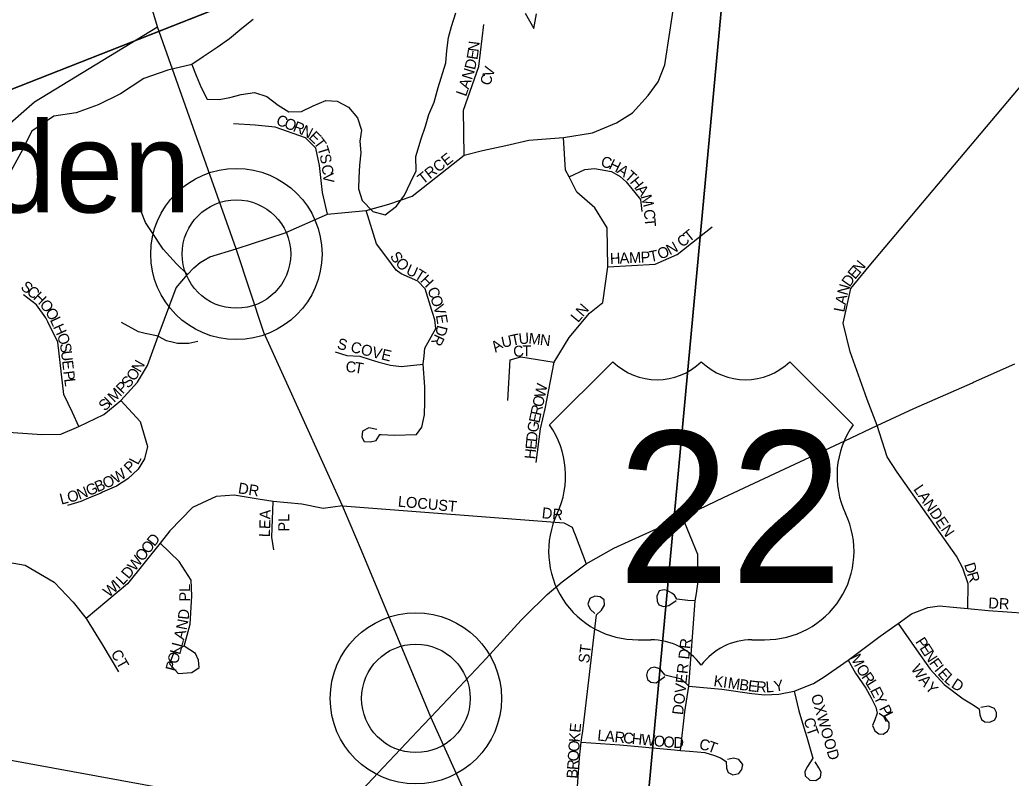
# Model space of a CAD drawing. Extents: x 0 to 34, y -4 to 22.
# Drawn here: x 2.78 to 3.386, y 14.625 to 15.089 of the extents above; entities that cross this region are included whole.
import ezdxf

# ---------------------------------------------------------------- set-up
doc = ezdxf.new("R2010")
doc.units = 0
for name, color, linetype in [('GM_X_County_Road', 7, 'Continuous'), ('GM_X_County_Subdivision', 7, 'Continuous'), ('GM_X_County_Subdivision_Text', 7, 'Continuous'), ('GM_X_Minor_Lake', 7, 'Continuous'), ('GM_X_Minor_River', 7, 'Continuous'), ('GM_X_Section', 7, 'Continuous'), ('GM_X_Township_Road', 7, 'Continuous'), ('GM_X_Township_Subdivision', 7, 'Continuous'), ('GM_X_Township_Subdivision_Text', 7, 'Continuous'), ('GM_X_Unincorporated', 7, 'Continuous'), ('GM_X_Unincorporated_Text', 7, 'Continuous'), ('GM_X_US_Route', 7, 'Continuous'), ('GM_X_US_Shield', 7, 'Continuous'), ('SH_Text', 7, 'Continuous'), ('TX_P_100', 7, 'Continuous')]:
    doc.layers.add(name, color=color, linetype=linetype)

msp = doc.modelspace()

# ---------------------------------------------------------------- linework, layer by layer
at = {"layer": 'GM_X_County_Road'}
for points in [[(2.91196, 14.94869), (2.8638, 15.08456), (2.84503, 15.14745)], [(2.97809, 14.78873), (2.97691, 14.79146), (2.92889, 14.89756), (2.91196, 14.94869)], [(3.03104, 14.66217), (3.03104, 14.66217), (2.9886, 14.76424), (2.97809, 14.78873)], [(3.05066, 14.6188), (3.03104, 14.66217)]]:
    msp.add_lwpolyline(points, dxfattribs=at)
at = {"layer": 'GM_X_County_Subdivision'}
for points in [[(3.29668, 14.85998), (3.2875, 14.88569), (3.28324, 14.90322), (3.28803, 14.92446), (3.29918, 14.93827), (3.40035, 15.05833), (3.41228, 15.09868), (3.41547, 15.12523), (3.42184, 15.16241), (3.42184, 15.18631), (3.41085, 15.22445)], [(3.30408, 14.84058), (3.29788, 14.85662), (3.29668, 14.85998)]]:
    msp.add_lwpolyline(points, dxfattribs=at)
at = {"layer": 'GM_X_Minor_Lake'}
for points in [[(2.88749, 15.05483), (2.89044, 15.04762), (2.89419, 15.0404), (2.90141, 15.04013), (2.9081, 15.04147), (2.91505, 15.04334), (2.92308, 15.04441), (2.93057, 15.042), (2.93752, 15.03666), (2.94421, 15.03265), (2.95197, 15.03291), (2.95893, 15.03639), (2.96668, 15.0396), (2.97364, 15.03906), (2.98059, 15.03559), (2.98621, 15.0289), (2.98862, 15.02142), (2.98756, 15.01474), (2.98809, 15.00752), (2.98729, 15.00004), (2.98703, 14.99228), (2.98676, 14.9856), (2.9889, 14.97838), (2.99559, 14.9717), (3.00308, 14.96956), (3.01004, 14.97491), (3.01485, 14.98159), (3.01859, 14.98934), (3.02207, 14.99656), (3.0218, 15.00538), (3.02501, 15.01607), (3.02768, 15.02382), (3.02982, 15.03104), (3.03303, 15.03853), (3.03543, 15.04761), (3.04024, 15.06258), (3.04078, 15.07007), (3.04184, 15.07808), (3.04372, 15.08477), (3.04639, 15.09332)], [(3.08865, 15.09305), (3.09401, 15.0837), (3.09561, 15.09252)], [(2.92226, 15.08905), (2.91531, 15.0837), (2.90782, 15.07729), (2.90033, 15.07194), (2.89177, 15.06633), (2.88482, 15.06152), (2.88749, 15.05483)]]:
    msp.add_lwpolyline(points, dxfattribs=at)
at = {"layer": 'GM_X_Minor_River'}
msp.add_lwpolyline([(2.88482, 15.06152), (2.8701, 15.05804), (2.85539, 15.05296), (2.84122, 15.04361), (2.82757, 15.03693), (2.81393, 15.03211), (2.80029, 15.02998), (2.78692, 15.02089), (2.78023, 15.00752), (2.77274, 14.99416)], dxfattribs=at)
at = {"layer": 'GM_X_Section'}
msp.add_lwpolyline([(3.22638, 15.37568), (2.52415, 15.42985), (2.45205, 14.69485), (3.15948, 14.56518), (3.22638, 15.2856)], close=True, dxfattribs=at)
msp.add_lwpolyline([(3.9267, 15.22445), (3.22638, 15.22445), (3.22638, 15.2856), (3.15948, 14.56518), (3.85199, 14.48967)], dxfattribs=at)
at = {"layer": 'GM_X_Township_Road'}
msp.add_lwpolyline([(2.58541, 14.95936), (2.60177, 14.96673), (2.65066, 14.98879), (2.67707, 15.00413), (2.69809, 15.00909), (2.73541, 15.0157), (2.7477, 15.01426), (2.75573, 15.01552), (2.76874, 15.02131), (2.78855, 15.03885), (2.8638, 15.08456)], dxfattribs=at)
at = {"layer": 'GM_X_Township_Subdivision'}
for points in [[(2.91196, 14.94869), (2.94197, 14.95862), (2.96782, 14.96999), (2.97842, 14.97102), (2.99134, 14.97231), (3.0053, 14.97619), (3.01952, 14.9811), (3.05131, 15.00617), (3.06268, 15.00902), (3.0769, 15.01212), (3.09086, 15.01522), (3.11219, 15.01684), (3.12989, 15.01972), (3.1445, 15.02591), (3.15445, 15.03211), (3.16397, 15.04273), (3.17016, 15.05092), (3.17415, 15.06132), (3.17725, 15.08146), (3.18233, 15.11532)], [(3.05131, 15.00617), (3.05105, 15.03358), (3.06036, 15.06046), (3.06346, 15.08605)], [(2.96782, 14.96999), (2.96472, 14.98317), (2.96291, 14.99971), (2.96059, 15.01031), (2.95427, 15.01666), (2.93577, 15.02323), (2.92362, 15.02453), (2.91018, 15.0253)], [(3.09541, 14.81797), (3.09806, 14.83869), (3.10098, 14.8509), (3.10642, 14.87932), (3.11558, 14.89446), (3.12811, 14.9094), (3.13616, 14.91596), (3.13934, 14.93774), (3.13881, 14.96164), (3.13138, 14.97386), (3.12023, 14.98342), (3.11558, 14.99285), (3.11332, 14.99683), (3.11219, 15.01684)], [(3.11558, 14.99285), (3.12512, 14.99737), (3.13111, 14.99789), (3.14147, 14.99617), (3.14678, 14.99298), (3.1505, 14.9898), (3.15926, 14.97891), (3.16005, 14.97173)], [(2.86003, 14.95941), (2.85639, 14.9649), (2.85374, 14.97163)], [(3.03193, 14.90979), (3.03154, 14.91105), (3.02753, 14.92424), (3.02301, 14.92902), (3.01293, 14.93345), (3.0097, 14.93574), (3.00414, 14.94349), (2.99768, 14.95177), (2.99134, 14.97231)], [(2.88216, 14.93306), (2.87548, 14.93955), (2.86719, 14.94863), (2.86003, 14.95941)], [(3.13934, 14.93774), (3.16817, 14.93939), (3.18167, 14.94536), (3.20307, 14.96218)], [(2.89234, 14.9419), (2.89585, 14.94393), (2.91196, 14.94869)], [(2.70919, 14.85356), (2.72305, 14.84468), (2.74018, 14.84036), (2.75317, 14.83847), (2.77538, 14.8364), (2.79307, 14.83509), (2.80455, 14.83527), (2.81566, 14.83998), (2.8309, 14.84732), (2.84126, 14.85598), (2.85161, 14.86727), (2.85763, 14.87744), (2.86413, 14.89523), (2.87518, 14.92501), (2.88216, 14.93306), (2.88605, 14.93709), (2.88981, 14.94044), (2.89234, 14.9419)], [(2.79675, 14.90408), (2.79552, 14.90661), (2.78968, 14.91452), (2.78178, 14.92054)], [(3.02686, 14.88339), (3.0274, 14.88792), (3.03412, 14.90007), (3.03335, 14.90524), (3.03193, 14.90979)], [(2.81566, 14.83998), (2.81171, 14.84864), (2.80644, 14.85963), (2.80286, 14.89156), (2.79675, 14.90408)], [(2.85628, 14.89702), (2.85217, 14.89796), (2.84182, 14.90379)], [(2.86413, 14.89523), (2.85628, 14.89702)], [(2.86413, 14.89523), (2.86902, 14.89268), (2.87184, 14.89204)], [(2.87184, 14.89204), (2.87608, 14.89108), (2.88304, 14.89099), (2.88841, 14.89221)], [(2.97247, 14.88572), (2.97958, 14.8834), (2.98759, 14.88314), (2.99382, 14.88113)], [(2.99382, 14.88113), (2.99922, 14.87939), (3.00633, 14.87758), (3.0128, 14.8768), (3.02624, 14.87823)], [(3.00071, 14.83514), (3.00866, 14.83467), (3.02223, 14.83519), (3.02551, 14.83962), (3.02714, 14.84721), (3.02727, 14.85522), (3.02727, 14.8644), (3.02624, 14.87823), (3.02686, 14.88339)], [(3.07807, 14.85587), (3.07961, 14.88094), (3.08607, 14.88275), (3.10642, 14.87932)], [(2.84126, 14.85598), (2.85312, 14.84318), (2.85759, 14.82787), (2.85575, 14.82022), (2.85199, 14.81401), (2.84559, 14.80798), (2.83862, 14.80346), (2.83017, 14.79981)], [(2.99793, 14.83829), (2.99315, 14.83919), (2.98927, 14.83713), (2.98876, 14.83351), (2.99031, 14.83093), (2.99419, 14.83066), (2.99754, 14.83157), (2.99987, 14.83519), (3.00071, 14.83514)], [(3.35963, 14.72863), (3.35983, 14.74365), (3.3564, 14.75341), (3.35254, 14.76069), (3.31638, 14.81206), (3.31012, 14.82148), (3.30408, 14.84058)], [(2.83017, 14.79981), (2.82902, 14.79932), (2.8215, 14.79612), (2.81679, 14.79405), (2.8087, 14.7916)], [(2.97691, 14.79146), (2.96523, 14.78987), (2.95208, 14.79252), (2.93446, 14.7941), (2.92539, 14.79558), (2.91065, 14.79797), (2.89976, 14.79717), (2.88528, 14.7904), (2.87142, 14.77627), (2.86537, 14.76866), (2.8455, 14.74372), (2.82008, 14.72254)], [(2.93495, 14.76464), (2.93375, 14.77233), (2.93446, 14.7941)], [(2.97691, 14.79146), (3.11247, 14.781), (3.11743, 14.77845), (3.1183, 14.77617)], [(3.18385, 14.64179), (3.18639, 14.66548), (3.18884, 14.68116), (3.19278, 14.73334), (3.19363, 14.7379), (3.19449, 14.74532), (3.19439, 14.76175), (3.18498, 14.78464)], [(3.1183, 14.77617), (3.11926, 14.77365), (3.126, 14.75599)], [(2.8799, 14.70554), (2.87396, 14.70226), (2.87111, 14.69481), (2.87636, 14.68892), (2.88485, 14.68943), (2.88926, 14.69252), (2.88892, 14.69709), (2.88701, 14.70114), (2.88003, 14.70554), (2.88369, 14.71908), (2.88475, 14.73648), (2.88435, 14.74604), (2.87705, 14.75746), (2.86537, 14.76866)], [(2.69392, 14.7487), (2.70388, 14.75693), (2.71105, 14.75946), (2.72128, 14.76251), (2.73257, 14.76171), (2.75965, 14.75932), (2.78276, 14.75507), (2.80056, 14.74485), (2.81211, 14.7325), (2.82008, 14.72254), (2.83031, 14.70607), (2.83986, 14.68987)], [(3.19278, 14.73334), (3.18833, 14.73357), (3.18149, 14.73431), (3.18014, 14.73675), (3.17848, 14.73796), (3.17562, 14.7396), (3.17367, 14.74007), (3.17076, 14.73944), (3.16934, 14.73619), (3.16945, 14.73311), (3.17053, 14.73083), (3.17327, 14.72986), (3.17669, 14.73043), (3.18103, 14.73351)], [(3.12343, 14.64971), (3.12391, 14.6535), (3.13227, 14.72482), (3.13532, 14.72767), (3.13718, 14.73078), (3.13698, 14.7339), (3.13466, 14.73576), (3.13141, 14.73615), (3.12838, 14.73478), (3.12697, 14.73131), (3.12843, 14.7282), (3.13128, 14.72568)], [(3.18884, 14.68116), (3.20908, 14.6793), (3.22743, 14.67658), (3.23539, 14.67574), (3.24391, 14.6763), (3.25324, 14.67805), (3.26511, 14.68283), (3.27157, 14.68674), (3.28623, 14.6971), (3.30592, 14.71168), (3.31696, 14.71943), (3.325, 14.72533), (3.33507, 14.72918), (3.34215, 14.73036), (3.35051, 14.7294), (3.35963, 14.72863), (3.37205, 14.72747), (3.3952, 14.72586)], [(3.31696, 14.71943), (3.32821, 14.70335), (3.33647, 14.69146), (3.34504, 14.68213), (3.35673, 14.67345), (3.36171, 14.67027), (3.36642, 14.66716), (3.3668, 14.66355), (3.36784, 14.66076), (3.36991, 14.65924), (3.37302, 14.659), (3.37605, 14.66052), (3.377, 14.66283), (3.37716, 14.6649), (3.37589, 14.66753), (3.37222, 14.66888), (3.36744, 14.66809)], [(3.28623, 14.6971), (3.29086, 14.68905), (3.29715, 14.6798), (3.30042, 14.67407), (3.3032, 14.66817), (3.30408, 14.6645), (3.30265, 14.6606), (3.30129, 14.65709), (3.30264, 14.65387), (3.30512, 14.65191), (3.30783, 14.65183), (3.3103, 14.65366), (3.31134, 14.65558), (3.31134, 14.65876), (3.30926, 14.66171), (3.30528, 14.66434)], [(3.18884, 14.68116), (3.18436, 14.68548), (3.17443, 14.68777), (3.17104, 14.69168), (3.16786, 14.69264), (3.16544, 14.69217), (3.16347, 14.69032), (3.16299, 14.68777), (3.16349, 14.68518), (3.16561, 14.68366), (3.16883, 14.68319), (3.17423, 14.68701)], [(3.25324, 14.67805), (3.25611, 14.6661), (3.25897, 14.65645), (3.26097, 14.64984), (3.26312, 14.64267), (3.26478, 14.63695), (3.26145, 14.63191), (3.25985, 14.62896), (3.26009, 14.62617), (3.26296, 14.62362), (3.26647, 14.6233), (3.26934, 14.62545), (3.26981, 14.62848), (3.26846, 14.63119), (3.26607, 14.63478)], [(3.11943, 14.59277), (3.11996, 14.60777), (3.12187, 14.63732), (3.12307, 14.64683), (3.12343, 14.64971)], [(3.12307, 14.64683), (3.14664, 14.64522), (3.18, 14.64214)], [(3.18, 14.64214), (3.18385, 14.64179), (3.18932, 14.64128), (3.19873, 14.64059), (3.20452, 14.63862), (3.20828, 14.63715), (3.21178, 14.63495), (3.2118, 14.63095), (3.21291, 14.62824), (3.2158, 14.62684), (3.21937, 14.62768), (3.22128, 14.63007), (3.22184, 14.63326), (3.21948, 14.63627), (3.21618, 14.63709), (3.21244, 14.63613)]]:
    msp.add_lwpolyline(points, dxfattribs=at)
at = {"layer": 'GM_X_Unincorporated'}
for centre, radius in [((2.91205, 14.9456), 0.05238), ((2.91205, 14.9456), 0.0332), ((3.02184, 14.67365), 0.05238), ((3.02184, 14.67365), 0.0332)]:
    msp.add_circle(centre, radius, dxfattribs=at)
at = {"layer": 'GM_X_US_Route'}
for points in [[(3.36234, 14.86685), (3.363, 14.86714), (3.38826, 14.87847)], [(3.0887, 14.72392), (3.10208, 14.73722), (3.11133, 14.74505), (3.126, 14.75599), (3.14303, 14.76552), (3.16084, 14.77371), (3.18498, 14.78464), (3.20997, 14.79649), (3.24749, 14.81417), (3.2842, 14.83133), (3.30408, 14.84058), (3.32658, 14.85104), (3.36234, 14.86685)], [(3.0648, 14.69808), (3.08625, 14.72149), (3.0887, 14.72392)], [(3.02639, 14.65723), (3.03104, 14.66217), (3.06219, 14.69524), (3.0648, 14.69808)], [(2.96121, 14.58806), (2.96601, 14.59316), (3.00208, 14.63147), (3.02639, 14.65723)]]:
    msp.add_lwpolyline(points, dxfattribs=at)
at = {"layer": 'GM_X_US_Shield'}
for p, q in [((3.14235, 14.87969), (3.10368, 14.84101)), ((3.2893, 14.84101), (3.25063, 14.87969)), ((3.15782, 14.70953), (3.16555, 14.70953)), ((3.22743, 14.70953), (3.23516, 14.70953))]:
    msp.add_line(p, q, dxfattribs=at)
for centre, radius, start, end in [((3.16942, 14.9073), 0.03867, 225.573, 314.427), ((3.22356, 14.9073), 0.03867, 225.573, 314.427), ((3.05933, 14.80996), 0.05414, 334.54712, 35.00093), ((3.33365, 14.80996), 0.05414, 144.99907, 205.45288), ((3.15722, 14.76367), 0.05414, 154.83192, 270.63826), ((3.23577, 14.76367), 0.05414, 269.36174, 25.16808), ((3.16555, 14.67086), 0.03867, 36.8699, 90), ((3.22743, 14.67086), 0.03867, 90, 143.1301)]:
    msp.add_arc(centre, radius, start, end, dxfattribs=at)
at = {"layer": 'SH_Text'}
msp.add_line((3.22638, 15.22445), (2.42403, 14.90852), dxfattribs=at)
at = {"layer": 'TX_P_100'}
msp.add_lwpolyline([(3.22638, 15.45282), (2.42403, 14.90852), (3.22638, 15.22445)], close=True, dxfattribs=at)

# ---------------------------------------------------------------- texts
at = {"layer": 'GM_X_County_Subdivision_Text'}
for s, rotation, p in [('N', 50.31733, (3.29353, 14.93331)), ('D', 54.72148, (3.28722, 14.92502)), ('E', 50.28188, (3.29053, 14.9297)), ('N', 74.28873, (3.28589, 14.91991)), ('L', 78.78115, (3.28387, 14.90968)), ('A', 78.75864, (3.28478, 14.91429))]:
    msp.add_text(s, height=0.00667, rotation=rotation, dxfattribs=at).set_placement(p)
at = {"layer": 'GM_X_Township_Subdivision_Text'}
for s, height, rotation, p in [('N', 0.00667, 83.16135, (3.06018, 15.06912)), ('E', 0.00667, 81.06056, (3.05942, 15.06422)), ('D', 0.00667, 76.85898, (3.05798, 15.05798)), ('V', 0.00667, 73.08922, (3.06886, 15.0534)), ('N', 0.00667, 72.65739, (3.05609, 15.05187)), ('C', 0.00667, 71.6188, (3.06714, 15.0482)), ('A', 0.00667, 70.5566, (3.05405, 15.04608)), ('L', 0.00667, 70.5566, (3.05249, 15.04166)), ('C', 0.00667, 338.41504, (2.93583, 15.02505)), ('O', 0.00667, 338.40974, (2.94074, 15.02311)), ('R', 0.00667, 338.41504, (2.9462, 15.02095)), ('N', 0.00667, 332.51627, (2.95094, 15.01908)), ('E', 0.00667, 316.87377, (2.95576, 15.01665)), ('T', 0.00667, 306.44918, (2.95897, 15.01368)), ('T', 0.00667, 287.31165, (2.96149, 15.01043)), ('S', 0.00667, 282.39248, (2.96285, 15.00609)), ('TRCE', 0.006667, 38.16136, (3.02617, 14.98789)), ('C', 0.00667, 345.34542, (3.13459, 14.99927)), ('C', 0.00667, 277.23043, (2.96414, 14.99993)), ('H', 0.00667, 334.19742, (3.13938, 14.99805)), ('A', 0.00667, 325.47347, (3.14443, 14.99563)), ('V', 0.00667, 276.37399, (2.9648, 14.99472)), ('T', 0.00667, 318.47992, (3.14909, 14.99244)), ('H', 0.00667, 309.28788, (3.15241, 14.98953)), ('A', 0.00667, 307.0754, (3.15608, 14.98505)), ('M', 0.00667, 285.22477, (3.15932, 14.98097)), ('C', 0.00667, 274.76567, (3.16128, 14.97274)), ('T', 0.00667, 274.76914, (3.16172, 14.96748)), ('C', 0.00667, 38.47776, (3.18487, 14.94931)), ('T', 0.00667, 38.68395, (3.18902, 14.95261)), ('N', 0.00667, 28.50079, (3.17726, 14.94469)), ('S', 0.00667, 305.17558, (3.00569, 14.94419)), ('H', 0.00667, 2.57974, (3.14071, 14.93946)), ('A', 0.00667, 2.58586, (3.14657, 14.93973)), ('M', 0.00667, 2.56866, (3.15243, 14.93999)), ('P', 0.00667, 2.60347, (3.15947, 14.94031)), ('T', 0.00667, 11.16646, (3.16524, 14.94065)), ('O', 0.00667, 24.02217, (3.17139, 14.94205)), ('O', 0.00667, 311.63922, (3.00891, 14.93972)), ('U', 0.00667, 336.14304, (3.0153, 14.93351)), ('T', 0.00667, 328.19737, (3.02045, 14.93125)), ('H', 0.00667, 313.60885, (3.02409, 14.92906)), ('S', 0.00667, 321.50664, (2.77956, 14.92453)), ('C', 0.00667, 321.51057, (2.78323, 14.92161)), ('H', 0.00667, 316.53062, (2.78725, 14.91843)), ('C', 0.00667, 291.14738, (3.02868, 14.92388)), ('O', 0.00667, 307.45132, (2.79132, 14.9146)), ('O', 0.00667, 288.22762, (3.03055, 14.91905)), ('V', 0.00667, 286.71391, (3.03237, 14.91352)), ('N', 0.00667, 48.91275, (3.12402, 14.90679)), ('O', 0.00667, 302.07722, (2.79479, 14.91008)), ('E', 0.00667, 279.74529, (3.03401, 14.90811)), ('L', 0.00667, 49.93208, (3.12102, 14.90322)), ('L', 0.00667, 294.84193, (2.7978, 14.9053)), ('H', 0.00667, 294.14004, (2.79976, 14.90106)), ('O', 0.00667, 289.47156, (2.80211, 14.89584)), ('R', 0.00667, 244.32571, (3.03369, 14.8971)), ('D', 0.00667, 256.02736, (3.03499, 14.90245)), ('T', 0.00667, 11.86192, (3.08064, 14.88937)), ('U', 0.00667, 5.18651, (3.08502, 14.8903)), ('M', 0.00667, 353.09864, (3.0905, 14.89084)), ('N', 0.00667, 353.07562, (3.09749, 14.88999)), ('S', 0.00667, 278.5821, (2.80399, 14.89064)), ('S COVE', 0.006667, 346.23431, (2.97328, 14.8878)), ('A', 0.00667, 34.24173, (3.07068, 14.88513)), ('U', 0.00667, 11.86727, (3.0749, 14.88816)), ('U', 0.00667, 276.76986, (2.80468, 14.88605)), ('C', 0.00667, 7.86908, (3.08188, 14.88238)), ('T', 0.00667, 358.77067, (3.08684, 14.88309)), ('E', 0.00667, 276.7625, (2.80537, 14.88023)), ('N', 0.00667, 60.87703, (2.85327, 14.8727)), ('C', 0.00667, 355.40575, (2.97868, 14.87346)), ('T', 0.00667, 351.16659, (2.98382, 14.87305)), ('P', 0.00667, 276.75951, (2.80613, 14.87381)), ('O', 0.00667, 55.95943, (2.84966, 14.86731)), ('L', 0.00667, 276.7625, (2.80668, 14.86915)), ('P', 0.00667, 46.62662, (2.84251, 14.85953)), ('S', 0.00667, 47.17553, (2.84578, 14.86299)), ('W', 0.00667, 77.73379, (3.10073, 14.85724)), ('M', 0.00667, 43.69067, (2.83715, 14.8544)), ('S', 0.00667, 45.19317, (2.83166, 14.84905)), ('I', 0.00667, 42.77364, (2.83492, 14.85233)), ('O', 0.00667, 77.73429, (3.09948, 14.8515)), ('E', 0.00667, 77.91859, (3.09738, 14.84176)), ('R', 0.00667, 77.73728, (3.09836, 14.84634)), ('G', 0.00667, 80.84669, (3.09646, 14.83606)), ('D', 0.00667, 84.57209, (3.09592, 14.83033)), ('E', 0.00667, 84.566, (3.09548, 14.82566)), ('H', 0.00667, 84.57209, (3.09492, 14.81982)), ('P', 0.00667, 43.80267, (2.84707, 14.81099)), ('L', 0.00667, 62.38006, (2.85187, 14.81612)), ('W', 0.00667, 33.46289, (2.83838, 14.80479)), ('G', 0.00667, 23.75546, (2.82173, 14.79733)), ('B', 0.00667, 23.80213, (2.8271, 14.7997)), ('O', 0.00667, 23.80712, (2.83194, 14.80183)), ('DR', 0.006667, 351.03269, (2.91274, 14.79923)), ('L', 0.00667, 14.18866, (2.80488, 14.79217)), ('O', 0.00667, 14.78834, (2.80951, 14.79334)), ('N', 0.00667, 21.16534, (2.81595, 14.79509)), ('LANDEN', 0.006667, 304.2466, (3.32599, 14.80162)), ('LOCUST', 0.006667, 354.70888, (3.01063, 14.79103)), ('LEA', 0.006667, 87.9557, (2.93249, 14.77223)), ('DR', 0.006667, 353.99459, (3.09865, 14.78399)), ('PL', 0.006667, 90, (2.94434, 14.7757)), ('O', 0.00667, 51.95206, (2.8583, 14.76162)), ('D', 0.00667, 51.95206, (2.86192, 14.76624)), ('O', 0.00667, 51.95206, (2.85469, 14.757)), ('W', 0.00667, 51.95206, (2.84999, 14.751)), ('D', 0.00667, 287.01115, (3.35722, 14.7556)), ('D', 0.00667, 50.02128, (2.84606, 14.74631)), ('R', 0.00667, 286.42244, (3.35893, 14.75001)), ('W', 0.00667, 40.36739, (2.83397, 14.73515)), ('I', 0.00667, 42.29816, (2.83996, 14.74024)), ('L', 0.00667, 46.15972, (2.84248, 14.74256)), ('PL', 0.006667, 90, (2.88372, 14.73288)), ('DR', 0.006667, 357.13923, (3.37196, 14.72877)), ('D', 0.00667, 84.0561, (2.8828, 14.72159)), ('N', 0.00667, 78.47437, (2.88151, 14.71513)), ('A', 0.00667, 75.48923, (2.87996, 14.70909)), ('L', 0.00667, 75.47951, (2.87878, 14.70454)), ('DOVER DR', 0.006667, 83.74677, (3.18528, 14.66326)), ('P', 0.00667, 302.79596, (3.3272, 14.70832)), ('CT', 0.006667, 299.35646, (2.83502, 14.70122)), ('L', 0.00667, 75.47337, (2.8776, 14.7)), ('ST', 0.006667, 82.87834, (3.12778, 14.6949)), ('E', 0.00667, 302.84116, (3.32974, 14.70438)), ('N', 0.00667, 302.80484, (3.33229, 14.70043)), ('P', 0.00667, 75.47337, (2.87496, 14.68978)), ('O', 0.00667, 75.48923, (2.87613, 14.69432)), ('M', 0.00667, 296.7524, (3.28738, 14.69882)), ('F', 0.00667, 305.25559, (3.33563, 14.69525)), ('O', 0.00667, 302.01573, (3.29087, 14.69195)), ('R', 0.00667, 304.56602, (3.29416, 14.68671)), ('W', 0.00667, 302.79483, (3.32445, 14.69179)), ('I', 0.00667, 309.97922, (3.33871, 14.69095)), ('E', 0.00667, 311.51559, (3.34072, 14.68856)), ('K', 0.00667, 351.77406, (3.2037, 14.68123)), ('I', 0.00667, 351.7708, (3.20951, 14.6804)), ('M', 0.00667, 351.76906, (3.21241, 14.67998)), ('B', 0.00667, 351.76701, (3.21938, 14.67897)), ('E', 0.00667, 353.04671, (3.22476, 14.67819)), ('R', 0.00667, 356.34937, (3.22983, 14.67759)), ('L', 0.00667, 3.73779, (3.23602, 14.67725)), ('Y', 0.00667, 9.65679, (3.24144, 14.67764)), ('L', 0.00667, 301.98512, (3.29711, 14.68242)), ('A', 0.00667, 309.56698, (3.32909, 14.68468)), ('Y', 0.00667, 311.89429, (3.33302, 14.67994)), ('L', 0.00667, 319.8932, (3.34457, 14.68431)), ('D', 0.00667, 327.1218, (3.34889, 14.68075)), ('E', 0.00667, 296.87047, (3.29952, 14.67858)), ('OXWOOD', 0.006667, 285.9473, (3.26347, 14.67524)), ('Y', 0.00667, 296.55528, (3.30164, 14.6744)), ('P', 0.00667, 296.56506, (3.30505, 14.66758)), ('L', 0.00667, 296.5784, (3.30715, 14.66338)), ('C', 0.00667, 282.80535, (3.25916, 14.66098)), ('E', 0.00667, 84.25407, (3.12245, 14.65243)), ('L', 0.00667, 354.39, (3.13267, 14.64789)), ('A', 0.00667, 354.37422, (3.13734, 14.64743)), ('T', 0.00667, 289.32303, (3.26056, 14.65504)), ('O', 0.00667, 86.26567, (3.1217, 14.64078)), ('K', 0.00667, 86.26006, (3.12208, 14.64663)), ('R', 0.00667, 354.37358, (3.14317, 14.64685)), ('C', 0.00667, 354.38123, (3.14843, 14.64634)), ('H', 0.00667, 354.37422, (3.15368, 14.64582)), ('W', 0.00667, 354.37474, (3.15952, 14.64524)), ('O', 0.00667, 354.37422, (3.16711, 14.6445)), ('O', 0.00667, 354.75553, (3.173, 14.64392)), ('D', 0.00667, 358.63031, (3.17933, 14.64335)), ('C', 0.00667, 348.03755, (3.19479, 14.64262)), ('T', 0.00667, 340.00989, (3.19972, 14.64159)), ('O', 0.00667, 86.26006, (3.12131, 14.63492)), ('R', 0.00667, 86.27208, (3.12097, 14.62966)), ('B', 0.00667, 86.257, (3.12063, 14.62439))]:
    msp.add_text(s, height=height, rotation=rotation, dxfattribs=at).set_placement(p)
at = {"layer": 'GM_X_Unincorporated_Text'}
msp.add_text('Landen', height=0.055556, rotation=0.00001, dxfattribs=at).set_placement((2.63623, 14.97103))
at = {"layer": 'GM_X_US_Shield'}
msp.add_text('22', height=0.092813, dxfattribs=at).set_placement((3.14512, 14.74433))

doc.saveas('drawing.dxf')
